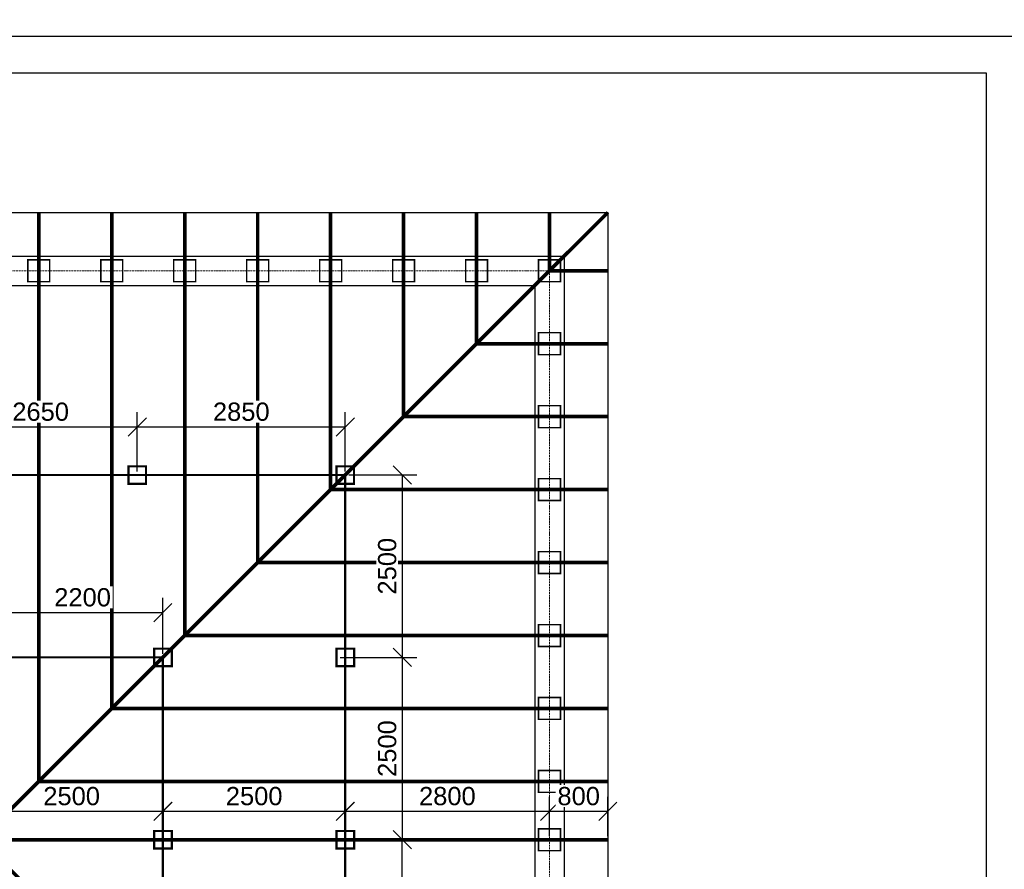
# Model space of a CAD drawing. Header units: millimetres. Extents: x 363306 to 7757304, y 1022887 to 1207196.
# Tile 691 of 1056: x 2379517 to 2393013, y 1077260 to 1088906. Entities that reach past the tile are written whole.
import ezdxf

# ---------------------------------------------------------------- set-up
doc = ezdxf.new("R2010")
doc.units = ezdxf.units.MM
doc.linetypes.add('ACAD_ISO10W100', pattern=[18, 12, -3, 0, -3])
doc.layers.add('0 @ 100', color=7, linetype='Continuous')
doc.layers.add('A3 pdf uchun', color=7, linetype='Continuous')
doc.layers.add('3 Стойка 150x150', color=94, linetype='Continuous', lineweight=30)
doc.styles.add('Arial Gyr', font='arial.ttf')
doc.styles.get("Standard").update_dxf_attribs({"font": 'isocpeui.ttf'})
doc.styles.add('Times New Roman', font='times.ttf')
doc.styles.add('ViTEXT', font='isocpeur.TTF')
doc.styles.add('ГОСТ 2.304', font='isocpeui.ttf')
doc.dimstyles.new('9580548', dxfattribs={"dimtxt": 250, "dimasz": 250, "dimexe": 200, "dimexo": 50, "dimgap": 80, "dimtad": 1, "dimtxsty": 'Arial Gyr', "dimblk": 'OBLIQUE', "dimcen": 2.5, "dimadec": 0, "dimazin": 0, "dimtfac": 1, "dimtmove": 0, "dimatfit": 1, "dimldrblk": 'OBLIQUE', "dimfxl": 0, "dimarcsym": 0})

# ---------------------------------------------------------------- blocks, each defined once
blk = doc.blocks.new('*U2056')
at = {"color": 5, "lineweight": 0, "const_width": 20}
blk.add_lwpolyline([(-150, 150), (150, 150), (150, -150), (-150, -150)], close=True, dxfattribs=at)
blk = doc.blocks.new('*U2057')
at = {"layer": 'A3 pdf uchun', "color": 0, "linetype": 'ByBlock', "lineweight": -2, "transparency": 16777216}
for p in [(0, 6000), (0, 5000), (0, 4000), (0, 3000), (0, 2000), (0, 1000), (0, 0)]:
    blk.add_blockref('*U2056', p, dxfattribs=at)
blk = doc.blocks.new('_Oblique')
at = {"color": 0, "linetype": 'ByBlock', "lineweight": -2}
blk.add_line((-0.5, -0.5), (0.5, 0.5), dxfattribs=at)
blk = doc.blocks.new('*D2265')
at = {"color": 0, "lineweight": -2, "ltscale": 0.05, "transparency": 16777216}
for p, q in [((2383978, 1077772), (2383978, 1078255)), ((2386779, 1077715), (2386779, 1078255)), ((2383978, 1078055), (2386779, 1078055))]:
    blk.add_line(p, q, dxfattribs=at)
at = {"layer": 'Defpoints', "color": 0, "lineweight": 30, "ltscale": 0.05, "transparency": 16777216}
for p in [(2386779, 1078055), (2383978, 1077722), (2386779, 1077665)]:
    blk.add_point(p, dxfattribs=at)
at = {"color": 0, "lineweight": -2, "ltscale": 0.05, "transparency": 16777216, "xscale": 250, "yscale": 250, "zscale": 250, "rotation": 180}
blk.add_blockref('_Oblique', (2383978, 1078055), dxfattribs=at)
at = {"color": 0, "lineweight": -2, "ltscale": 0.05, "transparency": 16777216, "xscale": 250, "yscale": 250, "zscale": 250}
blk.add_blockref('_Oblique', (2386779, 1078055), dxfattribs=at)
at = {"color": 0, "lineweight": 0, "ltscale": 0.05, "transparency": 16777216, "insert": (2385379, 1078262), "char_height": 250, "attachment_point": 5, "style": 'Arial Gyr', "bg_fill": 3, "box_fill_scale": 1.1, "bg_fill_color": 256, "bg_fill_true_color": 13158600, "bg_fill_transparency": 0}
blk.add_mtext('2800', dxfattribs=at)
blk = doc.blocks.new('*D2266')
at = {"color": 0, "lineweight": -2, "ltscale": 0.05, "transparency": 16777216}
for p, q in [((2386779, 1077715), (2386779, 1078255)), ((2387579, 1077715), (2387579, 1078255)), ((2386779, 1078055), (2387579, 1078055))]:
    blk.add_line(p, q, dxfattribs=at)
at = {"layer": 'Defpoints', "color": 0, "lineweight": 30, "ltscale": 0.05, "transparency": 16777216}
for p in [(2387579, 1078055), (2386779, 1077665), (2387579, 1077665)]:
    blk.add_point(p, dxfattribs=at)
at = {"color": 0, "lineweight": -2, "ltscale": 0.05, "transparency": 16777216, "xscale": 250, "yscale": 250, "zscale": 250, "rotation": 180}
blk.add_blockref('_Oblique', (2386779, 1078055), dxfattribs=at)
at = {"color": 0, "lineweight": -2, "ltscale": 0.05, "transparency": 16777216, "xscale": 250, "yscale": 250, "zscale": 250}
blk.add_blockref('_Oblique', (2387579, 1078055), dxfattribs=at)
at = {"color": 0, "lineweight": 0, "ltscale": 0.05, "transparency": 16777216, "insert": (2387179, 1078262), "char_height": 250, "attachment_point": 5, "style": 'Arial Gyr', "bg_fill": 3, "box_fill_scale": 1.1, "bg_fill_color": 256, "bg_fill_true_color": 13158600, "bg_fill_transparency": 0}
blk.add_mtext('800', dxfattribs=at)
blk = doc.blocks.new('*D2273')
at = {"color": 0, "lineweight": -2, "ltscale": 0.05, "transparency": 16777216}
for p, q in [((2383911, 1077665), (2384961, 1077665)), ((2384761, 1075165), (2384761, 1077665)), ((2384031, 1075165), (2384961, 1075165))]:
    blk.add_line(p, q, dxfattribs=at)
at = {"layer": 'Defpoints', "color": 0, "lineweight": 30, "ltscale": 0.05, "transparency": 16777216}
for p in [(2383861, 1077665), (2384761, 1077665), (2383981, 1075165)]:
    blk.add_point(p, dxfattribs=at)
at = {"color": 0, "lineweight": -2, "ltscale": 0.05, "transparency": 16777216, "xscale": 250, "yscale": 250, "zscale": 250}
for p, rotation in [((2384761, 1077665), 90), ((2384761, 1075165), 270)]:
    blk.add_blockref('_Oblique', p, dxfattribs=dict(at, rotation=rotation))
at = {"color": 0, "lineweight": 0, "ltscale": 0.05, "transparency": 16777216, "insert": (2384553, 1076415), "char_height": 250, "attachment_point": 5, "rotation": 90, "style": 'Arial Gyr', "bg_fill": 3, "box_fill_scale": 1.1, "bg_fill_color": 256, "bg_fill_true_color": 13158600, "bg_fill_transparency": 0}
blk.add_mtext('2500', dxfattribs=at)
blk = doc.blocks.new('*D2274')
at = {"color": 0, "lineweight": -2, "ltscale": 0.05, "transparency": 16777216}
for p, q in [((2383911, 1080165), (2384962, 1080165)), ((2384762, 1077665), (2384762, 1080165)), ((2383911, 1077665), (2384962, 1077665))]:
    blk.add_line(p, q, dxfattribs=at)
at = {"layer": 'Defpoints', "color": 0, "lineweight": 30, "ltscale": 0.05, "transparency": 16777216}
for p in [(2383861, 1080165), (2384762, 1080165), (2383861, 1077665)]:
    blk.add_point(p, dxfattribs=at)
at = {"color": 0, "lineweight": -2, "ltscale": 0.05, "transparency": 16777216, "xscale": 250, "yscale": 250, "zscale": 250}
for p, rotation in [((2384762, 1080165), 90), ((2384762, 1077665), 270)]:
    blk.add_blockref('_Oblique', p, dxfattribs=dict(at, rotation=rotation))
at = {"color": 0, "lineweight": 0, "ltscale": 0.05, "transparency": 16777216, "insert": (2384555, 1078915), "char_height": 250, "attachment_point": 5, "rotation": 90, "style": 'Arial Gyr', "bg_fill": 3, "box_fill_scale": 1.1, "bg_fill_color": 256, "bg_fill_true_color": 13158600, "bg_fill_transparency": 0}
blk.add_mtext('2500', dxfattribs=at)
blk = doc.blocks.new('*D2275')
at = {"color": 0, "lineweight": -2, "ltscale": 0.05, "transparency": 16777216}
for p, q in [((2384029, 1082665), (2384962, 1082665)), ((2384762, 1080165), (2384762, 1082665)), ((2383911, 1080165), (2384962, 1080165))]:
    blk.add_line(p, q, dxfattribs=at)
at = {"layer": 'Defpoints', "color": 0, "lineweight": 30, "ltscale": 0.05, "transparency": 16777216}
for p in [(2383979, 1082665), (2384762, 1082665), (2383861, 1080165)]:
    blk.add_point(p, dxfattribs=at)
at = {"color": 0, "lineweight": -2, "ltscale": 0.05, "transparency": 16777216, "xscale": 250, "yscale": 250, "zscale": 250}
for p, rotation in [((2384762, 1082665), 90), ((2384762, 1080165), 270)]:
    blk.add_blockref('_Oblique', p, dxfattribs=dict(at, rotation=rotation))
at = {"color": 0, "lineweight": 0, "ltscale": 0.05, "transparency": 16777216, "insert": (2384555, 1081415), "char_height": 250, "attachment_point": 5, "rotation": 90, "style": 'Arial Gyr', "bg_fill": 3, "box_fill_scale": 1.1, "bg_fill_color": 256, "bg_fill_true_color": 13158600, "bg_fill_transparency": 0}
blk.add_mtext('2500', dxfattribs=at)
blk = doc.blocks.new('*D2076')
at = {"color": 0, "lineweight": -2, "ltscale": 0.05, "transparency": 16777216}
for p, q in [((2381481, 1077715), (2381481, 1078255)), ((2383981, 1077715), (2383981, 1078255)), ((2381481, 1078055), (2383981, 1078055))]:
    blk.add_line(p, q, dxfattribs=at)
at = {"layer": 'Defpoints', "color": 0, "lineweight": 30, "ltscale": 0.05, "transparency": 16777216}
for p in [(2383981, 1078055), (2381481, 1077665), (2383981, 1077665)]:
    blk.add_point(p, dxfattribs=at)
at = {"color": 0, "lineweight": -2, "ltscale": 0.05, "transparency": 16777216, "xscale": 250, "yscale": 250, "zscale": 250, "rotation": 180}
blk.add_blockref('_Oblique', (2381481, 1078055), dxfattribs=at)
at = {"color": 0, "lineweight": -2, "ltscale": 0.05, "transparency": 16777216, "xscale": 250, "yscale": 250, "zscale": 250}
blk.add_blockref('_Oblique', (2383981, 1078055), dxfattribs=at)
at = {"color": 0, "lineweight": 0, "ltscale": 0.05, "transparency": 16777216, "insert": (2382731, 1078262), "char_height": 250, "attachment_point": 5, "style": 'Arial Gyr', "bg_fill": 3, "box_fill_scale": 1.1, "bg_fill_color": 256, "bg_fill_true_color": 13158600, "bg_fill_transparency": 0}
blk.add_mtext('2500', dxfattribs=at)
blk = doc.blocks.new('*D2279')
at = {"color": 0, "lineweight": -2, "ltscale": 0.05, "transparency": 16777216}
for p, q in [((2378979, 1077715), (2378979, 1078255)), ((2381479, 1077715), (2381479, 1078255)), ((2378979, 1078055), (2381479, 1078055))]:
    blk.add_line(p, q, dxfattribs=at)
at = {"layer": 'Defpoints', "color": 0, "lineweight": 30, "ltscale": 0.05, "transparency": 16777216}
for p in [(2381479, 1078055), (2378979, 1077665), (2381479, 1077665)]:
    blk.add_point(p, dxfattribs=at)
at = {"color": 0, "lineweight": -2, "ltscale": 0.05, "transparency": 16777216, "xscale": 250, "yscale": 250, "zscale": 250, "rotation": 180}
blk.add_blockref('_Oblique', (2378979, 1078055), dxfattribs=at)
at = {"color": 0, "lineweight": -2, "ltscale": 0.05, "transparency": 16777216, "xscale": 250, "yscale": 250, "zscale": 250}
blk.add_blockref('_Oblique', (2381479, 1078055), dxfattribs=at)
at = {"color": 0, "lineweight": 0, "ltscale": 0.05, "transparency": 16777216, "insert": (2380229, 1078262), "char_height": 250, "attachment_point": 5, "style": 'Arial Gyr', "bg_fill": 3, "box_fill_scale": 1.1, "bg_fill_color": 256, "bg_fill_true_color": 13158600, "bg_fill_transparency": 0}
blk.add_mtext('2500', dxfattribs=at)
blk = doc.blocks.new('*D2082')
at = {"color": 0, "lineweight": -2, "ltscale": 0.05, "transparency": 16777216}
for p, q in [((2378479, 1082715), (2378479, 1083524)), ((2381129, 1082715), (2381129, 1083524)), ((2378479, 1083324), (2381129, 1083324))]:
    blk.add_line(p, q, dxfattribs=at)
at = {"layer": 'Defpoints', "color": 0, "lineweight": 30, "ltscale": 0.05, "transparency": 16777216}
for p in [(2381129, 1083324), (2378479, 1082665), (2381129, 1082665)]:
    blk.add_point(p, dxfattribs=at)
at = {"color": 0, "lineweight": -2, "ltscale": 0.05, "transparency": 16777216, "xscale": 250, "yscale": 250, "zscale": 250, "rotation": 180}
blk.add_blockref('_Oblique', (2378479, 1083324), dxfattribs=at)
at = {"color": 0, "lineweight": -2, "ltscale": 0.05, "transparency": 16777216, "xscale": 250, "yscale": 250, "zscale": 250}
blk.add_blockref('_Oblique', (2381129, 1083324), dxfattribs=at)
at = {"color": 0, "lineweight": 0, "ltscale": 0.05, "transparency": 16777216, "insert": (2379804, 1083531), "char_height": 250, "attachment_point": 5, "style": 'Arial Gyr', "bg_fill": 3, "box_fill_scale": 1.1, "bg_fill_color": 256, "bg_fill_true_color": 13158600, "bg_fill_transparency": 0}
blk.add_mtext('2650', dxfattribs=at)
blk = doc.blocks.new('*D2083')
at = {"color": 0, "lineweight": -2, "ltscale": 0.05, "transparency": 16777216}
for p, q in [((2381129, 1082715), (2381129, 1083524)), ((2383979, 1082715), (2383979, 1083524)), ((2381129, 1083324), (2383979, 1083324))]:
    blk.add_line(p, q, dxfattribs=at)
at = {"layer": 'Defpoints', "color": 0, "lineweight": 30, "ltscale": 0.05, "transparency": 16777216}
for p in [(2383979, 1083324), (2381129, 1082665), (2383979, 1082665)]:
    blk.add_point(p, dxfattribs=at)
at = {"color": 0, "lineweight": -2, "ltscale": 0.05, "transparency": 16777216, "xscale": 250, "yscale": 250, "zscale": 250, "rotation": 180}
blk.add_blockref('_Oblique', (2381129, 1083324), dxfattribs=at)
at = {"color": 0, "lineweight": -2, "ltscale": 0.05, "transparency": 16777216, "xscale": 250, "yscale": 250, "zscale": 250}
blk.add_blockref('_Oblique', (2383979, 1083324), dxfattribs=at)
at = {"color": 0, "lineweight": 0, "ltscale": 0.05, "transparency": 16777216, "insert": (2382554, 1083531), "char_height": 250, "attachment_point": 5, "style": 'Arial Gyr', "bg_fill": 3, "box_fill_scale": 1.1, "bg_fill_color": 256, "bg_fill_true_color": 13158600, "bg_fill_transparency": 0}
blk.add_mtext('2850', dxfattribs=at)
blk = doc.blocks.new('*D2287')
at = {"color": 0, "lineweight": -2, "ltscale": 0.05, "transparency": 16777216}
for p, q in [((2379279, 1080215), (2379279, 1080979)), ((2381479, 1080215), (2381479, 1080979)), ((2379279, 1080779), (2381479, 1080779))]:
    blk.add_line(p, q, dxfattribs=at)
at = {"layer": 'Defpoints', "color": 0, "lineweight": 30, "ltscale": 0.05, "transparency": 16777216}
for p in [(2381479, 1080779), (2379279, 1080165), (2381479, 1080165)]:
    blk.add_point(p, dxfattribs=at)
at = {"color": 0, "lineweight": -2, "ltscale": 0.05, "transparency": 16777216, "xscale": 250, "yscale": 250, "zscale": 250, "rotation": 180}
blk.add_blockref('_Oblique', (2379279, 1080779), dxfattribs=at)
at = {"color": 0, "lineweight": -2, "ltscale": 0.05, "transparency": 16777216, "xscale": 250, "yscale": 250, "zscale": 250}
blk.add_blockref('_Oblique', (2381479, 1080779), dxfattribs=at)
at = {"color": 0, "lineweight": 0, "ltscale": 0.05, "transparency": 16777216, "insert": (2380379, 1080987), "char_height": 250, "attachment_point": 5, "style": 'Arial Gyr', "bg_fill": 3, "box_fill_scale": 1.1, "bg_fill_color": 256, "bg_fill_true_color": 13158600, "bg_fill_transparency": 0}
blk.add_mtext('2200', dxfattribs=at)

msp = doc.modelspace()

# ---------------------------------------------------------------- linework, layer by layer
at = {"ltscale": 100}
for p, q in [((2358978.794, 1086264.671, 0), (2387578.794, 1086264.671, 0)), ((2387578.794, 1086264.671, 0), (2387578.794, 1069064.671, 0))]:
    msp.add_line(p, q, dxfattribs=at)
at = {"color": 252, "ltscale": 800}
for p, q in [((2359578.794, 1085664.671, 0), (2386978.794, 1085664.671, 0)), ((2386978.794, 1085664.671, 0), (2386978.794, 1069664.671, 0)), ((2359978.794, 1085264.671, 0), (2386578.794, 1085264.671, 0)), ((2386578.794, 1085264.671, 0), (2386578.794, 1070064.671, 0))]:
    msp.add_line(p, q, dxfattribs=at)
at = {"color": 251, "linetype": 'ACAD_ISO10W100', "lineweight": 9, "ltscale": 2, "true_color": 0x636466}
for p, q in [((2356039.626, 1085464.671, 0), (2386778.794, 1085464.671, 0)), ((2386778.794, 1085464.671, 0), (2386778.794, 1067083.448, 0))]:
    msp.add_line(p, q, dxfattribs=at)
at = {"color": 5}
msp.add_lwpolyline([(2351262.779, 1088678.072), (2393262.779, 1088678.072), (2393262.779, 1058978.072), (2351262.779, 1058978.072)], close=True, dxfattribs=at)
at = {"color": 5, "lineweight": 30}
msp.add_lwpolyline([(2353262.779, 1088178.072), (2392762.779, 1088178.072), (2392762.779, 1059478.072), (2353262.779, 1059478.072)], close=True, dxfattribs=at)
at = {"color": 159, "lineweight": 0, "true_color": 0x22346e, "const_width": 50, "elevation": 0}
msp.add_lwpolyline([(2387578.794, 1069064.671), (2378978.794, 1077664.671), (2387578.794, 1086264.671)], dxfattribs=at)
at = {"color": 116, "lineweight": 0, "true_color": 0x136734, "const_width": 50, "elevation": 0}
for points in [[(2379778.794, 1078464.671), (2379778.794, 1086264.671)], [(2380778.794, 1079464.671), (2380778.794, 1086264.671)], [(2381778.794, 1080464.671), (2381778.794, 1086264.671)], [(2382778.794, 1081464.671), (2382778.794, 1086264.671)], [(2383778.794, 1082464.671), (2383778.794, 1086264.671)], [(2384778.794, 1083464.671), (2384778.794, 1086264.671)], [(2385778.794, 1084464.671), (2385778.794, 1086264.671)], [(2386778.794, 1085464.671), (2386778.794, 1086264.671)], [(2386778.794, 1085464.671), (2387578.794, 1085464.671)], [(2385778.794, 1084464.671), (2387578.794, 1084464.671)], [(2384778.794, 1083464.671), (2387578.794, 1083464.671)], [(2383778.794, 1082464.671), (2387578.794, 1082464.671)], [(2382778.794, 1081464.671), (2387578.794, 1081464.671)], [(2381778.794, 1080464.671), (2387578.794, 1080464.671)], [(2380778.794, 1079464.671), (2387578.794, 1079464.671)], [(2379778.794, 1078464.671), (2387578.794, 1078464.671)], [(2378978.794, 1077664.671), (2383980.599, 1077664.671)], [(2383978.794, 1077664.671), (2387578.794, 1077664.671)]]:
    msp.add_lwpolyline(points, dxfattribs=at)
at = {"color": 5, "lineweight": 0, "const_width": 20, "elevation": 0}
for points in [[(2379628.794, 1085314.671), (2379928.794, 1085314.671), (2379928.794, 1085614.671), (2379628.794, 1085614.671)], [(2380628.794, 1085314.671), (2380928.794, 1085314.671), (2380928.794, 1085614.671), (2380628.794, 1085614.671)], [(2381628.794, 1085314.671), (2381928.794, 1085314.671), (2381928.794, 1085614.671), (2381628.794, 1085614.671)], [(2382628.794, 1085314.671), (2382928.794, 1085314.671), (2382928.794, 1085614.671), (2382628.794, 1085614.671)], [(2383628.794, 1085314.671), (2383928.794, 1085314.671), (2383928.794, 1085614.671), (2383628.794, 1085614.671)], [(2384628.794, 1085314.671), (2384928.794, 1085314.671), (2384928.794, 1085614.671), (2384628.794, 1085614.671)], [(2385628.794, 1085314.671), (2385928.794, 1085314.671), (2385928.794, 1085614.671), (2385628.794, 1085614.671)], [(2386628.794, 1085314.671), (2386928.794, 1085314.671), (2386928.794, 1085614.671), (2386628.794, 1085614.671)], [(2386628.794, 1077814.671), (2386928.794, 1077814.671), (2386928.794, 1077514.671), (2386628.794, 1077514.671)]]:
    msp.add_lwpolyline(points, close=True, dxfattribs=at)
at = {"color": 18, "lineweight": 0, "true_color": 0x000000, "const_width": 30, "elevation": 0}
for points in [[(2362578.794, 1072664.671), (2383978.794, 1072664.671), (2383978.794, 1082664.671), (2362578.794, 1082664.671)], [(2365078.794, 1075164.671), (2381478.794, 1075164.671), (2381478.794, 1080164.671), (2365078.794, 1080164.671)]]:
    msp.add_lwpolyline(points, close=True, dxfattribs=at)
at = {"layer": '3 Стойка 150x150', "color": 244, "lineweight": 35, "true_color": 0x991b1e, "const_width": 30, "elevation": 0}
for points in [[(2381008.794, 1082784.671), (2381248.794, 1082784.671), (2381248.794, 1082544.671), (2381008.794, 1082544.671)], [(2383858.794, 1082784.671), (2384098.794, 1082784.671), (2384098.794, 1082544.671), (2383858.794, 1082544.671)], [(2381601.4, 1080284.671), (2381361.4, 1080284.671), (2381361.4, 1080044.671), (2381601.4, 1080044.671)], [(2384100.599, 1080044.671), (2383860.599, 1080044.671), (2383860.599, 1080284.671), (2384100.599, 1080284.671)], [(2381601.4, 1077544.671), (2381361.4, 1077544.671), (2381361.4, 1077784.671), (2381601.4, 1077784.671)], [(2384100.599, 1077544.671), (2383860.599, 1077544.671), (2383860.599, 1077784.671), (2384100.599, 1077784.671)]]:
    msp.add_lwpolyline(points, close=True, dxfattribs=at)

# ---------------------------------------------------------------- block references
at = {"layer": 'A3 pdf uchun', "color": 18, "lineweight": 30, "true_color": 0x000000}
msp.add_blockref('*U2057', (2386778.794, 1078464.671, 0), dxfattribs=at)

# ---------------------------------------------------------------- texts
at = {"char_height": 260, "width": 4079.59155, "attachment_point": 4}
for insert in [(2334955.787, 1087474.689, 0), (2303627.987, 1087289.696, 0)]:
    msp.add_mtext('\\pi388.99274;Водосточная труба\\P\\pi976.94729;150 х 100 мм. ', dxfattribs=dict(at, insert=insert))
at = {"lineweight": 0, "char_height": 237.6, "width": 5680.01686, "attachment_point": 4, "style": 'Times New Roman'}
for s, insert in [('\\pi554.39921;ПК 62.12-8  AIIIв-С8', (2283658.032, 1086177.532, 0)), ('\\pi554.39921;ПК 62.12-8  AIIIв-С8 ', (2290871.878, 1086177.532, 0)), ('\\pi554.39921;ПК 62.10-8  AIIIв-С8', (2283658.032, 1085702.332, 0)), ('\\pi554.39921;ПК 62.10-8  AIIIв-С8 ', (2290871.878, 1085702.332, 0)), ('\\pi554.39921;ПК 29.12-8  AIIIв-С8', (2283658.032, 1085227.132, 0)), ('\\pi554.39921;ПК 29.12-8  AIIIв-С8', (2290871.878, 1085227.132, 0)), ('\\pi554.39921;ПК 29.10-8  AIIIв-С8', (2283658.032, 1084751.932, 0)), ('\\pi554.39921;ПК 29.10-8  AIIIв-С8', (2290871.878, 1084751.932, 0))]:
    msp.add_mtext(s, dxfattribs=dict(at, insert=insert))
at = {"color": 7, "linetype": 'Continuous', "lineweight": -3, "insert": (2337050.522, 1083049.577, 0), "char_height": 250, "width": 12330.66749, "attachment_point": 1, "style": 'ViTEXT'}
msp.add_mtext('{\\fISOCPEUR|b1|i1|c204|p34;\\C256;\\c0;       \\A1;\\H1.17391x;Состав кровли.\\A0;\\P\\pi-511.11,l511.11,t255.555;\\fISOCPEUR|b0|i1|c204|p34;\\H0.92593x;1.^I Металлические профилированные листы с полимерными покрытиями с обеих сторон по деревянным конструкциям (РСТУз 24045-94) Н35-1000-0,50 мм.\\fISOCPEUR|b1|i1|c204|p34;\\P\\pi0,l0,tz;\\fISOCPEUR|b0|i1|c204|p34;2. Цемента песчаное стяжка, толщиной 50мм, (приложения 1, пункт 71, КМК 2.01.04-2018), aрмированная сетка Ø3 АСК ( АБК ) шаг 150 х 150 мм. с устройством дефор. швов с шаг 6,0 х 6,0 м (с заполнением д.ш. герметиком).\\P3. Гидроизоляционная мембрана из профиллированная полиэтиленовая рулонная толщиной 0,45мм -1 слоя.\\P4. Утеплитель - минераловатные плиты рулонные TC 040, толщиной 100мм.\\P5. Полиэтиленовая пленка, толщиной 2 мм.\\P6. Сборная железобетонная плита покрытия - 220 мм}', dxfattribs=at)
at = {"layer": '0 @ 100', "color": 7, "insert": (761996.908, 1075986.433), "char_height": 318.940213, "width": 19697.5359, "attachment_point": 4, "style": 'ГОСТ 2.304'}
msp.add_mtext('\\pi5457.36288;{\\fISOCPEUR|b1|i1|c204|p34;Характеристика участка строительства:\\P\\pi0;\\P}Расчетная зимняя температура воздух 15 °С.\\PСкоростной напор ветра   - 38кг/м2.\\PВес снегового покрова    - 50кг/м2.\\PКлассификация зданий по функциональной пожарной опасности - Ф 4.1 \\PКоэффициент надежности по назначению - 0.95\\P\\P^IПроектом разработано подъёмник для мало мобильных граждан населения грузоподъемностью 250 кг. скоростью 0,25 см/с. Двери шахт подъёмника противопожарные с пределом огнестойкости El 30. Подъёмники оборудованы кабинами габаритами 1500х1500 мм, ширина дверей кабины обеспечивает проезд инвалидной коляски. Для экстренных случаев подъёмник оснащен дополнительным аккумулятором и механическим спуском для безопасного спуска пассажира в нулевую отметку. Так же в дверях подъёмника установлены замки датчики которые открываются с ключевыми картами, чтобы открыть двери подъёмника.\\P^IС внешней и внутренней стороны наружных стен предусмотрено обшивка из аквапанелей толщиной 12,5мм с утеплением из минераловатной ваты на кварцевой основе, А =0,040 Вт/мС, толщиной 100мм. (по теплотехническому расчету). Наружная отделка из органическое стекло.\\P^IПодрядчик обязан предоставить заказчику сертификаты соответствия и пожарной безопасности на фасадную систему и все применяемые в данной системе материалы и изделия.\\PКонструкции, изделия и материалы применены по действующим стандартам, ТУ, сертификатам. На путях эвакуации используются отделочные материалы, соответствующие требованиям п. 5.25 ШНК 2.01.02-04.\\PОтделка стен с внутренней стороны окраска водоэмульсионными красками светлых тонов. Во внутренней и наружной отделке использованы современные отделочные материалы используемые на территории Республики Узбекистан.\\P^IКрыша - скатная из металлических профилированных листов с полимерными покрытиями с обеих сторон толщ.0,55мм по металлическим конструкциям.\\P^IПо периметру наружных стен устраивается бетонная отмостка. Бетон кл.В 7,5 шириной 1000 мм, толщиной 50 мм по гравийному основанию толщиной 100 мм -150 мм.\\P^IВсе строительно-монтажные работы вести согласно указаний соответствующих строительных норм и проекта производства работ (П.П.Р.) на основании ШНК 3.01.01 - 03 и КМК 3.01.02 - 00.', dxfattribs=at)

# ---------------------------------------------------------------- next in the draw order: dimensions: what is measured, and where the dimension line sits
at = {"color": 18, "lineweight": 0, "ltscale": 0.05, "true_color": 0x000000}
for base, p1, p2, override, picture, middle in [((2381128.794, 1083323.594, 0), (2378478.794, 1082664.671, 0), (2381128.794, 1082664.671, 0), {"dimdec": 0, "dimtdec": 0, "dimfxl": 10, "dimtfill": 1, "dimarcsym": 2}, '*D2082', (2379803.794, 1083531.237, 0)), ((2381478.794, 1080778.902, 0), (2379279.097, 1080164.671, 0), (2381478.794, 1080164.671, 0), {"dimdec": 0, "dimtdec": 0, "dimtmove": 1, "dimfxl": 10, "dimtfill": 1, "dimarcsym": 2}, '*D2287', (2380378.946, 1080986.545, 0)), ((2386778.794, 1078054.674, 0), (2383978.426, 1077721.793, 0), (2386778.794, 1077664.671, 0), {"dimdec": 0, "dimtdec": 0, "dimtmove": 1, "dimfxl": 10, "dimtfill": 1, "dimarcsym": 2}, '*D2265', (2385378.61, 1078262.317, 0))]:
    dim = msp.add_linear_dim(base=base, p1=p1, p2=p2, dimstyle='9580548', override=override, dxfattribs=at)
    dim.commit()
    dim.dimension.update_dxf_attribs({"geometry": picture, "text_midpoint": middle})

# ---------------------------------------------------------------- next in the draw order: dimensions: what is measured, and where the dimension line sits
dim = msp.add_linear_dim(base=(2387578.794, 1078054.674, 0), p1=(2386778.794, 1077664.671, 0), p2=(2387578.794, 1077664.671, 0), dimstyle='9580548', override={"dimdec": 0, "dimtdec": 0, "dimtmove": 1, "dimfxl": 10, "dimtfill": 1, "dimarcsym": 2}, dxfattribs=at)
dim.commit()
dim.dimension.update_dxf_attribs({"geometry": '*D2266', "text_midpoint": (2387178.794, 1078262.317, 0)})
dim = msp.add_linear_dim(base=(2384760.634, 1077664.671, 0), p1=(2383980.599, 1075164.671, 0), p2=(2383860.599, 1077664.671, 0), angle=90, dimstyle='9580548', override={"dimdec": 0, "dimtdec": 0, "dimtmove": 1, "dimfxl": 10, "dimtfill": 1, "dimarcsym": 2}, dxfattribs=at)
dim.commit()
dim.dimension.update_dxf_attribs({"geometry": '*D2273', "text_midpoint": (2384552.991, 1076414.671, 0)})

# ---------------------------------------------------------------- next in the draw order: dimensions: what is measured, and where the dimension line sits
dim = msp.add_linear_dim(base=(2384762.439, 1080164.671, 0), p1=(2383860.599, 1077664.671, 0), p2=(2383860.599, 1080164.671, 0), angle=90, dimstyle='9580548', override={"dimdec": 0, "dimtdec": 0, "dimtmove": 1, "dimfxl": 10, "dimtfill": 1, "dimarcsym": 2}, dxfattribs=at)
dim.commit()
dim.dimension.update_dxf_attribs({"geometry": '*D2274', "text_midpoint": (2384554.796, 1078914.671, 0)})

# ---------------------------------------------------------------- next in the draw order: dimensions: what is measured, and where the dimension line sits
dim = msp.add_linear_dim(base=(2384762.439, 1082664.671, 0), p1=(2383860.599, 1080164.671, 0), p2=(2383978.794, 1082664.671, 0), angle=90, dimstyle='9580548', override={"dimdec": 0, "dimtdec": 0, "dimtmove": 1, "dimfxl": 10, "dimtfill": 1, "dimarcsym": 2}, dxfattribs=at)
dim.commit()
dim.dimension.update_dxf_attribs({"geometry": '*D2275', "text_midpoint": (2384554.796, 1081414.671, 0)})
dim = msp.add_linear_dim(base=(2383980.599, 1078054.674, 0), p1=(2381480.794, 1077664.671, 0), p2=(2383980.599, 1077664.671, 0), dimstyle='9580548', override={"dimdec": 0, "dimtdec": 0, "dimtmove": 1, "dimfxl": 10, "dimtfill": 1, "dimarcsym": 2}, dxfattribs=at)
dim.commit()
dim.dimension.update_dxf_attribs({"geometry": '*D2076', "text_midpoint": (2382730.697, 1078262.317, 0)})

# ---------------------------------------------------------------- next in the draw order: dimensions: what is measured, and where the dimension line sits
for base, p1, p2, override, picture, middle in [((2383978.794, 1083323.594, 0), (2381128.794, 1082664.671, 0), (2383978.794, 1082664.671, 0), {"dimdec": 0, "dimtdec": 0, "dimfxl": 10, "dimtfill": 1, "dimarcsym": 2}, '*D2083', (2382553.794, 1083531.237, 0)), ((2381478.794, 1078054.674, 0), (2378978.794, 1077664.671, 0), (2381478.794, 1077664.671, 0), {"dimdec": 0, "dimtdec": 0, "dimtmove": 1, "dimfxl": 10, "dimtfill": 1, "dimarcsym": 2}, '*D2279', (2380228.794, 1078262.317, 0))]:
    dim = msp.add_linear_dim(base=base, p1=p1, p2=p2, dimstyle='9580548', override=override, dxfattribs=at)
    dim.commit()
    dim.dimension.update_dxf_attribs({"geometry": picture, "text_midpoint": middle})

doc.saveas('drawing.dxf')
